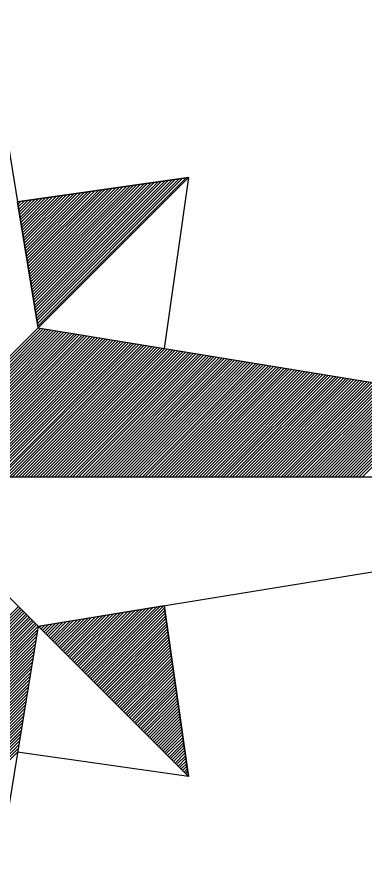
# Model space of a CAD drawing. Extents: x 576692 to 577659, y 273254 to 273799.
# Drawn here: x 577275.56 to 577277.65, y 273527 to 273532.17 of the extents above; entities that cross this region are included whole.
import ezdxf

# ---------------------------------------------------------------- set-up
doc = ezdxf.new("R2010")
doc.units = 0
doc.layers.add('RAMI_UZMR_####_####_#', color=7, linetype='Continuous')

msp = doc.modelspace()

# ---------------------------------------------------------------- linework, layer by layer
at = {"layer": 'RAMI_UZMR_####_####_#'}
for p, q in [((577274.7936, 273535.8105), (577275.5664, 273531.0649)), ((577275.5664, 273531.0649), (577276.5944, 273531.2113)), ((577276.5944, 273531.2113), (577275.5664, 273531.0649)), ((577276.5944, 273531.2113), (577275.5664, 273531.0649)), ((577275.5664, 273531.0649), (577276.5944, 273531.2113)), ((577275.6728, 273530.4113), (577276.4536, 273531.1913)), ((577275.6752, 273530.3953), (577276.4744, 273531.1945)), ((577275.6776, 273530.3801), (577276.4952, 273531.1977)), ((577275.68, 273530.3641), (577276.516, 273531.2001)), ((577275.6824, 273530.3489), (577276.5376, 273531.2033)), ((577275.6856, 273530.3337), (577276.5584, 273531.2065)), ((577275.688, 273530.3177), (577276.58, 273531.2097)), ((577275.6896, 273530.3065), (577276.5944, 273531.2113)), ((577276.5944, 273531.2113), (577275.6896, 273530.3065)), ((577276.5944, 273531.2113), (577276.448, 273530.1833)), ((577275.6296, 273530.6761), (577276.0936, 273531.1401)), ((577275.632, 273530.6601), (577276.1152, 273531.1433)), ((577275.6344, 273530.6441), (577276.136, 273531.1465)), ((577275.6376, 273530.6289), (577276.1576, 273531.1489)), ((577275.64, 273530.6137), (577276.1784, 273531.1521)), ((577275.6424, 273530.5977), (577276.2, 273531.1553)), ((577275.6448, 273530.5825), (577276.2208, 273531.1577)), ((577275.6472, 273530.5665), (577276.2424, 273531.1609)), ((577275.6504, 273530.5513), (577276.2632, 273531.1641)), ((577275.652, 273530.5353), (577276.284, 273531.1673)), ((577275.6552, 273530.5201), (577276.3048, 273531.1705)), ((577275.6576, 273530.5049), (577276.3264, 273531.1729)), ((577275.66, 273530.4889), (577276.3472, 273531.1761)), ((577275.6624, 273530.4729), (577276.3688, 273531.1793)), ((577275.6648, 273530.4577), (577276.3896, 273531.1825)), ((577275.668, 273530.4425), (577276.4112, 273531.1849)), ((577275.6704, 273530.4265), (577276.432, 273531.1881)), ((577275.5864, 273530.9401), (577275.7352, 273531.0889)), ((577275.5896, 273530.9249), (577275.756, 273531.0921)), ((577275.592, 273530.9097), (577275.7776, 273531.0953)), ((577275.5944, 273530.8937), (577275.7984, 273531.0977)), ((577275.5968, 273530.8777), (577275.82, 273531.1009)), ((577275.5992, 273530.8625), (577275.8408, 273531.1041)), ((577275.6016, 273530.8465), (577275.8616, 273531.1065)), ((577275.604, 273530.8313), (577275.8824, 273531.1097)), ((577275.6072, 273530.8161), (577275.904, 273531.1129)), ((577275.6096, 273530.8001), (577275.9248, 273531.1161)), ((577275.612, 273530.7849), (577275.9464, 273531.1193)), ((577275.6144, 273530.7689), (577275.9672, 273531.1217)), ((577275.6168, 273530.7537), (577275.9888, 273531.1249)), ((577275.62, 273530.7377), (577276.0096, 273531.1281)), ((577275.6224, 273530.7225), (577276.0312, 273531.1305)), ((577275.6248, 273530.7065), (577276.052, 273531.1337)), ((577275.6272, 273530.6913), (577276.0728, 273531.1369)), ((577275.5664, 273531.0649), (577275.6896, 273530.3065)), ((577275.6896, 273530.3065), (577275.5664, 273531.0649)), ((577275.5688, 273531.0489), (577275.5872, 273531.0681)), ((577275.5712, 273531.0337), (577275.6088, 273531.0705)), ((577275.5736, 273531.0185), (577275.6296, 273531.0737)), ((577275.5768, 273531.0025), (577275.6504, 273531.0769)), ((577275.5792, 273530.9873), (577275.6712, 273531.0793)), ((577275.5816, 273530.9713), (577275.6928, 273531.0825)), ((577275.584, 273530.9561), (577275.7136, 273531.0857)), ((577274.7936, 273529.4105), (577275.6896, 273530.3065)), ((577274.812, 273529.4105), (577275.7048, 273530.3041)), ((577274.8296, 273529.4105), (577275.7208, 273530.3017)), ((577274.848, 273529.4105), (577275.7368, 273530.2985)), ((577274.8664, 273529.4105), (577275.752, 273530.2969)), ((577274.884, 273529.4105), (577275.7672, 273530.2937)), ((577274.9016, 273529.4105), (577275.7832, 273530.2913)), ((577274.92, 273529.4105), (577275.7984, 273530.2889)), ((577274.9384, 273529.4105), (577275.8144, 273530.2865)), ((577274.9568, 273529.4105), (577275.8296, 273530.2841)), ((577274.9744, 273529.4105), (577275.8456, 273530.2809)), ((577274.9928, 273529.4105), (577275.8608, 273530.2785)), ((577275.0104, 273529.4105), (577275.876, 273530.2761)), ((577275.0288, 273529.4105), (577275.892, 273530.2737)), ((577275.0472, 273529.4105), (577275.908, 273530.2713)), ((577275.0648, 273529.4105), (577275.9232, 273530.2689)), ((577275.0832, 273529.4105), (577275.9384, 273530.2665)), ((577275.1016, 273529.4105), (577275.9544, 273530.2633)), ((577275.1192, 273529.4105), (577275.9696, 273530.2609)), ((577275.6896, 273530.3065), (577281.1936, 273529.4105)), ((577275.1376, 273529.4105), (577275.9856, 273530.2585)), ((577275.1552, 273529.4105), (577276.0008, 273530.2561)), ((577275.1736, 273529.4105), (577276.0168, 273530.2537)), ((577275.192, 273529.4105), (577276.032, 273530.2505)), ((577275.2104, 273529.4105), (577276.0472, 273530.2481)), ((577275.228, 273529.4105), (577276.0632, 273530.2457)), ((577275.2464, 273529.4105), (577276.0792, 273530.2433)), ((577275.264, 273529.4105), (577276.0944, 273530.2409)), ((577275.2824, 273529.4105), (577276.1096, 273530.2385)), ((577275.3, 273529.4105), (577276.1256, 273530.2361)), ((577275.3184, 273529.4105), (577276.1408, 273530.2329)), ((577275.3368, 273529.4105), (577276.1568, 273530.2305)), ((577275.3544, 273529.4105), (577276.172, 273530.2281)), ((577275.3728, 273529.4105), (577276.188, 273530.2257)), ((577275.3912, 273529.4105), (577276.2032, 273530.2233)), ((577275.4088, 273529.4105), (577276.2192, 273530.2209)), ((577275.4272, 273529.4105), (577276.2344, 273530.2185)), ((577275.4456, 273529.4105), (577276.2504, 273530.2153)), ((577275.4632, 273529.4105), (577276.2656, 273530.2129)), ((577275.4816, 273529.4105), (577276.2808, 273530.2105)), ((577275.5, 273529.4105), (577276.2968, 273530.2081)), ((577275.5176, 273529.4105), (577276.3128, 273530.2057)), ((577275.5352, 273529.4105), (577276.328, 273530.2025)), ((577275.5536, 273529.4105), (577276.3432, 273530.2001)), ((577275.572, 273529.4105), (577276.3592, 273530.1977)), ((577275.5896, 273529.4105), (577276.3744, 273530.1953)), ((577275.608, 273529.4105), (577276.3904, 273530.1929)), ((577275.6264, 273529.4105), (577276.4056, 273530.1897)), ((577275.644, 273529.4105), (577276.4216, 273530.1873)), ((577275.6624, 273529.4105), (577276.4368, 273530.1849)), ((577275.6808, 273529.4105), (577276.452, 273530.1825)), ((577275.6984, 273529.4105), (577276.468, 273530.1801)), ((577275.7168, 273529.4105), (577276.484, 273530.1769)), ((577275.7352, 273529.4105), (577276.4992, 273530.1745)), ((577275.7528, 273529.4105), (577276.5144, 273530.1721)), ((577275.7712, 273529.4105), (577276.5304, 273530.1697)), ((577275.7888, 273529.4105), (577276.5456, 273530.1673)), ((577275.8072, 273529.4105), (577276.5616, 273530.1649)), ((577275.8256, 273529.4105), (577276.5768, 273530.1625)), ((577275.8432, 273529.4105), (577276.5928, 273530.1593)), ((577275.8616, 273529.4105), (577276.608, 273530.1569)), ((577275.88, 273529.4105), (577276.6232, 273530.1545)), ((577275.8976, 273529.4105), (577276.6392, 273530.1521)), ((577275.916, 273529.4105), (577276.6552, 273530.1497)), ((577275.9336, 273529.4105), (577276.6704, 273530.1465)), ((577275.952, 273529.4105), (577276.6856, 273530.1449)), ((577275.9704, 273529.4105), (577276.7016, 273530.1417)), ((577275.988, 273529.4105), (577276.7168, 273530.1393)), ((577276.0064, 273529.4105), (577276.7328, 273530.1369)), ((577276.0248, 273529.4105), (577276.748, 273530.1345)), ((577276.0424, 273529.4105), (577276.764, 273530.1321)), ((577276.0608, 273529.4105), (577276.7792, 273530.1289)), ((577276.0792, 273529.4105), (577276.7952, 273530.1265)), ((577276.0968, 273529.4105), (577276.8104, 273530.1241)), ((577276.1152, 273529.4105), (577276.8264, 273530.1217)), ((577276.1336, 273529.4105), (577276.8416, 273530.1193)), ((577276.1512, 273529.4105), (577276.8568, 273530.1169)), ((577276.1688, 273529.4105), (577276.8728, 273530.1145)), ((577276.1872, 273529.4105), (577276.8888, 273530.1113)), ((577276.2056, 273529.4105), (577276.904, 273530.1089)), ((577276.2232, 273529.4105), (577276.9192, 273530.1065)), ((577276.2416, 273529.4105), (577276.9352, 273530.1041)), ((577276.26, 273529.4105), (577276.9504, 273530.1017)), ((577276.2776, 273529.4105), (577276.9664, 273530.0985)), ((577276.296, 273529.4105), (577276.9816, 273530.0961)), ((577276.3144, 273529.4105), (577276.9976, 273530.0937)), ((577276.332, 273529.4105), (577277.0128, 273530.0913)), ((577276.3504, 273529.4105), (577277.028, 273530.0889)), ((577276.3688, 273529.4105), (577277.044, 273530.0865)), ((577276.3864, 273529.4105), (577277.06, 273530.0841)), ((577276.4048, 273529.4105), (577277.0752, 273530.0809)), ((577276.4224, 273529.4105), (577277.0904, 273530.0785)), ((577276.4408, 273529.4105), (577277.1064, 273530.0761)), ((577276.4592, 273529.4105), (577277.1216, 273530.0737)), ((577276.4768, 273529.4105), (577277.1376, 273530.0713)), ((577276.4952, 273529.4105), (577277.1528, 273530.0681)), ((577276.5136, 273529.4105), (577277.1688, 273530.0657)), ((577276.5312, 273529.4105), (577277.184, 273530.0633)), ((577276.5496, 273529.4105), (577277.1992, 273530.0609)), ((577276.5672, 273529.4105), (577277.2152, 273530.0585)), ((577276.5856, 273529.4105), (577277.2312, 273530.0553)), ((577276.604, 273529.4105), (577277.2464, 273530.0529)), ((577276.6216, 273529.4105), (577277.2616, 273530.0505)), ((577276.64, 273529.4105), (577277.2776, 273530.0481)), ((577276.6584, 273529.4105), (577277.2928, 273530.0457)), ((577276.676, 273529.4105), (577277.3088, 273530.0433)), ((577276.6944, 273529.4105), (577277.324, 273530.0409)), ((577276.7128, 273529.4105), (577277.34, 273530.0377)), ((577276.7304, 273529.4105), (577277.3552, 273530.0353)), ((577276.7488, 273529.4105), (577277.3712, 273530.0329)), ((577276.7672, 273529.4105), (577277.3864, 273530.0305)), ((577276.7848, 273529.4105), (577277.4024, 273530.0281)), ((577276.8024, 273529.4105), (577277.4176, 273530.0249)), ((577276.8208, 273529.4105), (577277.4328, 273530.0225)), ((577276.8392, 273529.4105), (577277.4488, 273530.0201)), ((577276.8568, 273529.4105), (577277.4648, 273530.0177)), ((577276.8752, 273529.4105), (577277.48, 273530.0153)), ((577276.8936, 273529.4105), (577277.4952, 273530.0129)), ((577276.9112, 273529.4105), (577277.5112, 273530.0105)), ((577276.9296, 273529.4105), (577277.5264, 273530.0073)), ((577276.948, 273529.4105), (577277.5424, 273530.0049)), ((577276.9656, 273529.4105), (577277.5576, 273530.0025)), ((577276.984, 273529.4105), (577277.5736, 273530.0001)), ((577277.0024, 273529.4105), (577277.5888, 273529.9977)), ((577277.02, 273529.4105), (577277.604, 273529.9945)), ((577277.0384, 273529.4105), (577277.62, 273529.9929)), ((577277.056, 273529.4105), (577277.636, 273529.9897)), ((577277.0744, 273529.4105), (577277.6512, 273529.9873)), ((577277.092, 273529.4105), (577277.6664, 273529.9849)), ((577277.1104, 273529.4105), (577277.6824, 273529.9825)), ((577277.1288, 273529.4105), (577277.6976, 273529.9801)), ((577277.1472, 273529.4105), (577277.7136, 273529.9769)), ((577277.1648, 273529.4105), (577277.7288, 273529.9745)), ((577277.1832, 273529.4105), (577277.7448, 273529.9721)), ((577277.2008, 273529.4105), (577277.76, 273529.9697)), ((577277.2192, 273529.4105), (577277.7752, 273529.9673)), ((577277.2376, 273529.4105), (577277.7912, 273529.9649)), ((577277.2552, 273529.4105), (577277.8072, 273529.9625)), ((577277.2736, 273529.4105), (577277.8224, 273529.9593)), ((577277.292, 273529.4105), (577277.8376, 273529.9569)), ((577277.3096, 273529.4105), (577277.8536, 273529.9545)), ((577277.328, 273529.4105), (577277.8688, 273529.9521)), ((577277.3456, 273529.4105), (577277.8848, 273529.9497)), ((577277.364, 273529.4105), (577277.9, 273529.9465)), ((577277.3824, 273529.4105), (577277.916, 273529.9441)), ((577277.4008, 273529.4105), (577277.9312, 273529.9417)), ((577277.4184, 273529.4105), (577277.9472, 273529.9393)), ((577277.436, 273529.4105), (577277.9624, 273529.9369)), ((577277.4544, 273529.4105), (577277.9784, 273529.9337)), ((577277.4728, 273529.4105), (577277.9936, 273529.9313)), ((577277.4904, 273529.4105), (577278.0088, 273529.9289)), ((577277.5088, 273529.4105), (577278.0248, 273529.9265)), ((577277.5272, 273529.4105), (577278.0408, 273529.9241)), ((577277.5448, 273529.4105), (577278.056, 273529.9209)), ((577277.5632, 273529.4105), (577278.0712, 273529.9185)), ((577277.5816, 273529.4105), (577278.0872, 273529.9161)), ((577277.5992, 273529.4105), (577278.1024, 273529.9137)), ((577277.6176, 273529.4105), (577278.1184, 273529.9113)), ((577277.636, 273529.4105), (577278.1336, 273529.9089)), ((577281.1936, 273529.4105), (577274.7936, 273529.4105)), ((577281.1936, 273529.4105), (577274.7936, 273529.4105)), ((577274.7936, 273529.4105), (577275.6896, 273528.5145)), ((577274.7936, 273529.4105), (577275.6896, 273528.5145)), ((577275.6896, 273528.5145), (577281.1936, 273529.4105)), ((577274.7936, 273527.8537), (577275.572, 273528.6321)), ((577274.7936, 273527.8353), (577275.5816, 273528.6233)), ((577274.7936, 273527.8169), (577275.5904, 273528.6137)), ((577274.7936, 273527.7993), (577275.5992, 273528.6049)), ((577275.6896, 273528.5145), (577276.448, 273528.6377)), ((577275.9248, 273528.2793), (577276.2512, 273528.6057)), ((577275.9336, 273528.2705), (577276.2728, 273528.6097)), ((577275.9432, 273528.2617), (577276.2944, 273528.6129)), ((577275.952, 273528.2521), (577276.316, 273528.6169)), ((577275.9608, 273528.2433), (577276.3376, 273528.6201)), ((577275.9704, 273528.2345), (577276.3592, 273528.6233)), ((577275.9792, 273528.2249), (577276.3808, 273528.6273)), ((577275.988, 273528.2161), (577276.4024, 273528.6305)), ((577275.9976, 273528.2073), (577276.424, 273528.6345)), ((577276.0064, 273528.1985), (577276.4456, 273528.6377)), ((577276.0152, 273528.1889), (577276.4496, 273528.6233)), ((577276.0248, 273528.1801), (577276.452, 273528.6081)), ((577276.5944, 273527.6097), (577276.448, 273528.6377)), ((577276.448, 273528.6377), (577276.5944, 273527.6097)), ((577274.7936, 273527.7809), (577275.6088, 273528.5961)), ((577274.7936, 273527.7633), (577275.6176, 273528.5865)), ((577274.7936, 273527.7449), (577275.6264, 273528.5777)), ((577274.7936, 273527.7265), (577275.636, 273528.5689)), ((577274.7936, 273527.7081), (577275.6448, 273528.5593)), ((577275.7888, 273528.4153), (577275.9272, 273528.5529)), ((577275.7976, 273528.4065), (577275.9488, 273528.5569)), ((577275.8072, 273528.3977), (577275.9704, 273528.5601)), ((577275.816, 273528.3881), (577275.992, 273528.5641)), ((577275.8248, 273528.3793), (577276.0136, 273528.5673)), ((577275.8344, 273528.3697), (577276.0352, 273528.5705)), ((577275.8432, 273528.3609), (577276.0568, 273528.5745)), ((577275.852, 273528.3521), (577276.0784, 273528.5777)), ((577275.8616, 273528.3433), (577276.1, 273528.5817)), ((577275.8704, 273528.3337), (577276.1216, 273528.5849)), ((577275.8792, 273528.3249), (577276.1432, 273528.5881)), ((577275.8888, 273528.3161), (577276.1648, 273528.5921)), ((577275.8976, 273528.3065), (577276.1864, 273528.5953)), ((577275.9064, 273528.2977), (577276.208, 273528.5993)), ((577275.916, 273528.2889), (577276.2296, 273528.6025)), ((577276.0336, 273528.1713), (577276.4544, 273528.5921)), ((577276.0424, 273528.1617), (577276.4568, 273528.5761)), ((577276.0512, 273528.1529), (577276.4584, 273528.5601)), ((577274.7936, 273527.6905), (577275.6536, 273528.5505)), ((577274.7936, 273527.6721), (577275.6632, 273528.5417)), ((577274.7936, 273527.6545), (577275.672, 273528.5321)), ((577274.7936, 273527.6361), (577275.6808, 273528.5233)), ((577275.6896, 273528.5145), (577274.7936, 273523.0105)), ((577274.7936, 273527.6185), (577275.6896, 273528.5137)), ((577276.5944, 273527.6097), (577275.6896, 273528.5145)), ((577275.6984, 273528.5057), (577275.7112, 273528.5177)), ((577275.708, 273528.4969), (577275.732, 273528.5217)), ((577275.7168, 273528.4873), (577275.7544, 273528.5249)), ((577275.7256, 273528.4785), (577275.7752, 273528.5289)), ((577275.7352, 273528.4697), (577275.7976, 273528.5321)), ((577275.744, 273528.4609), (577275.8184, 273528.5353)), ((577275.7528, 273528.4521), (577275.8408, 273528.5393)), ((577275.7624, 273528.4425), (577275.8616, 273528.5425)), ((577275.7712, 273528.4337), (577275.884, 273528.5465)), ((577275.78, 273528.4249), (577275.9056, 273528.5497)), ((577276.06, 273528.1441), (577276.4608, 273528.5441)), ((577276.0696, 273528.1345), (577276.4632, 273528.5289)), ((577276.0784, 273528.1257), (577276.4656, 273528.5129)), ((577274.7936, 273527.6001), (577275.6864, 273528.4921)), ((577274.7936, 273527.5817), (577275.6824, 273528.4713)), ((577276.088, 273528.1169), (577276.468, 273528.4969)), ((577276.0968, 273528.1073), (577276.4704, 273528.4809)), ((577276.1056, 273528.0985), (577276.4728, 273528.4649)), ((577274.7936, 273527.5641), (577275.6792, 273528.4489)), ((577274.7936, 273527.5457), (577275.676, 273528.4273)), ((577274.7936, 273527.5273), (577275.672, 273528.4057)), ((577276.1152, 273528.0897), (577276.4744, 273528.4489)), ((577276.124, 273528.0809), (577276.4768, 273528.4337)), ((577276.1328, 273528.0713), (577276.4792, 273528.4177)), ((577276.1424, 273528.0625), (577276.4816, 273528.4017)), ((577274.7936, 273527.5097), (577275.6688, 273528.3841)), ((577274.7936, 273527.4913), (577275.6648, 273528.3625)), ((577276.1512, 273528.0537), (577276.484, 273528.3865)), ((577276.16, 273528.0441), (577276.4856, 273528.3705)), ((577276.1688, 273528.0353), (577276.488, 273528.3545)), ((577274.7936, 273527.4729), (577275.6616, 273528.3409)), ((577274.7936, 273527.4553), (577275.6584, 273528.3193)), ((577274.7936, 273527.4369), (577275.6544, 273528.2977)), ((577276.1784, 273528.0265), (577276.4904, 273528.3385)), ((577276.1872, 273528.0169), (577276.4928, 273528.3225)), ((577276.196, 273528.0081), (577276.4952, 273528.3065)), ((577274.7936, 273527.4185), (577275.6504, 273528.2761)), ((577274.7936, 273527.4009), (577275.6472, 273528.2545)), ((577276.2056, 273527.9993), (577276.4976, 273528.2905)), ((577276.2144, 273527.9897), (577276.5, 273528.2753)), ((577276.2232, 273527.9809), (577276.5016, 273528.2593)), ((577276.2328, 273527.9721), (577276.504, 273528.2433)), ((577274.7936, 273527.3833), (577275.644, 273528.2329)), ((577274.7936, 273527.3649), (577275.6408, 273528.2113)), ((577276.2416, 273527.9625), (577276.5064, 273528.2281)), ((577276.2504, 273527.9537), (577276.5088, 273528.2121)), ((577276.26, 273527.9449), (577276.5112, 273528.1961)), ((577274.7936, 273527.3465), (577275.6368, 273528.1897)), ((577274.7936, 273527.3281), (577275.6336, 273528.1681)), ((577274.7936, 273527.3105), (577275.6296, 273528.1465)), ((577276.2688, 273527.9353), (577276.5136, 273528.1801)), ((577276.2776, 273527.9265), (577276.5152, 273528.1641)), ((577276.2872, 273527.9177), (577276.5176, 273528.1481)), ((577274.7936, 273527.2921), (577275.6264, 273528.1249)), ((577274.7936, 273527.2745), (577275.6224, 273528.1033)), ((577276.296, 273527.9081), (577276.52, 273528.1329)), ((577276.3048, 273527.8993), (577276.5224, 273528.1169)), ((577276.3136, 273527.8905), (577276.5248, 273528.1009)), ((577274.7936, 273527.2561), (577275.6192, 273528.0817)), ((577274.7936, 273527.2377), (577275.616, 273528.0601)), ((577274.7936, 273527.2201), (577275.612, 273528.0385)), ((577276.3232, 273527.8809), (577276.5272, 273528.0849)), ((577276.332, 273527.8721), (577276.5288, 273528.0689)), ((577276.3408, 273527.8633), (577276.5312, 273528.0537)), ((577276.3504, 273527.8537), (577276.5336, 273528.0377)), ((577274.7936, 273527.2017), (577275.6088, 273528.0169)), ((577274.7936, 273527.1833), (577275.6056, 273527.9945)), ((577276.3592, 273527.8449), (577276.536, 273528.0217)), ((577276.3688, 273527.8361), (577276.5384, 273528.0057)), ((577276.3776, 273527.8273), (577276.54, 273527.9897)), ((577274.7936, 273527.1657), (577275.6016, 273527.9737)), ((577274.7936, 273527.1473), (577275.5984, 273527.9513)), ((577276.3864, 273527.8185), (577276.5432, 273527.9745)), ((577276.396, 273527.8089), (577276.5448, 273527.9585)), ((577276.4048, 273527.8001), (577276.5472, 273527.9425)), ((577274.7936, 273527.1297), (577275.5944, 273527.9305)), ((577274.7936, 273527.1113), (577275.5912, 273527.9089)), ((577274.7936, 273527.0929), (577275.588, 273527.8873)), ((577276.4136, 273527.7913), (577276.5496, 273527.9265)), ((577276.4224, 273527.7817), (577276.552, 273527.9113)), ((577276.4312, 273527.7729), (577276.5544, 273527.8953)), ((577274.7936, 273527.0753), (577275.584, 273527.8657)), ((577274.7936, 273527.0569), (577275.58, 273527.8441)), ((577276.4408, 273527.7641), (577276.556, 273527.8793)), ((577276.4496, 273527.7545), (577276.5584, 273527.8633)), ((577276.4584, 273527.7457), (577276.5608, 273527.8473)), ((577276.468, 273527.7369), (577276.5632, 273527.8313)), ((577274.7936, 273527.0385), (577275.5768, 273527.8217)), ((577274.7936, 273527.0209), (577275.5736, 273527.8001)), ((577274.7936, 273527.0025), (577275.5704, 273527.7785)), ((577276.4768, 273527.7273), (577276.5656, 273527.8153)), ((577276.4856, 273527.7185), (577276.5672, 273527.8001)), ((577276.4952, 273527.7097), (577276.5696, 273527.7841)), ((577274.7936, 273526.9849), (577275.5664, 273527.7569)), ((577276.5944, 273527.6097), (577275.5664, 273527.7569)), ((577276.504, 273527.7001), (577276.572, 273527.7681)), ((577276.5128, 273527.6913), (577276.5744, 273527.7529)), ((577276.5224, 273527.6825), (577276.5768, 273527.7369)), ((577276.5312, 273527.6729), (577276.5784, 273527.7209)), ((577276.54, 273527.6641), (577276.5816, 273527.7049)), ((577276.5496, 273527.6553), (577276.5832, 273527.6889)), ((577276.5584, 273527.6457), (577276.5856, 273527.6737)), ((577276.5672, 273527.6369), (577276.588, 273527.6577)), ((577276.5768, 273527.6281), (577276.5904, 273527.6417)), ((577276.5856, 273527.6185), (577276.5928, 273527.6257)), ((577276.5944, 273527.6097), (577276.5944, 273527.6097))]:
    msp.add_line(p, q, dxfattribs=at)

doc.saveas('drawing.dxf')
